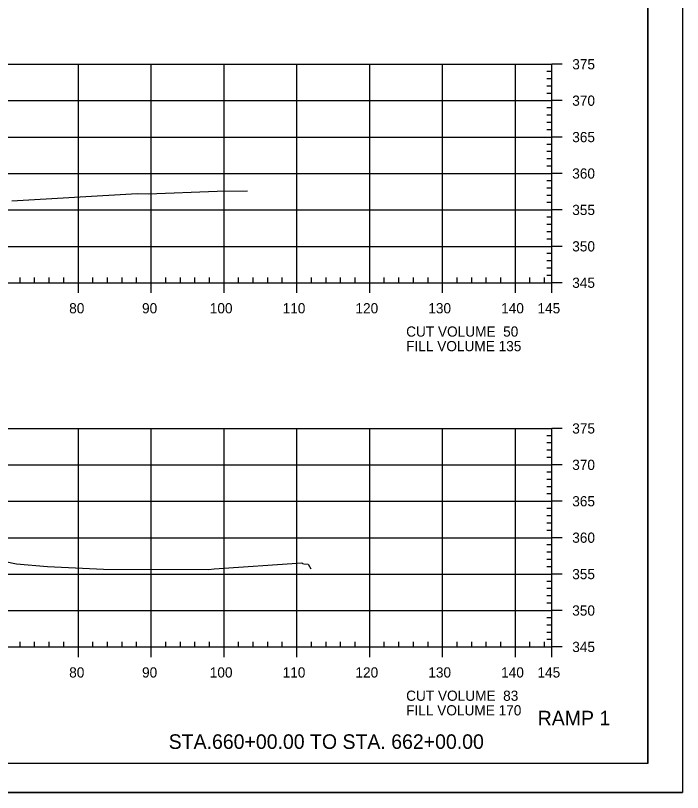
# Model space of a CAD drawing. Extents: x 1359801 to 1362404, y 372415 to 374228.
# Drawn here: x 1360042.7 to 1360134.3, y 372947.9 to 373054.6 of the extents above; entities that cross this region are included whole.
import ezdxf

# ---------------------------------------------------------------- set-up
doc = ezdxf.new("R2010")
doc.units = 0
for name, color, linetype in [('S_DRG_PT_SYM', 7, 'Continuous'), ('S_MAILBOX', 7, 'Continuous'), ('S_PRIMARY_CTL', 7, 'Continuous'), ('S_SHOULDER', 7, 'Continuous'), ('S_SIGN', 7, 'Continuous'), ('S_UTL_PT_SYM', 7, 'Continuous'), ('S_WATER_UTILITIES', 7, 'Continuous')]:
    doc.layers.add(name, color=color, linetype=linetype)

msp = doc.modelspace()

# ---------------------------------------------------------------- linework, layer by layer
at = {"layer": 'S_DRG_PT_SYM'}
for points in [[(1360042.23, 373029.16), (1360059.4, 373030.17), (1360060.93, 373030.12), (1360070.39, 373030.5), (1360074.56, 373030.54)], [(1360030.59, 372981.83), (1360042.86, 372979.35), (1360047.1, 372978.98), (1360054.8, 372978.6), (1360069.21, 372978.57), (1360069.98, 372978.62), (1360082.03, 372979.45), (1360082.11, 372979.38), (1360082.31, 372979.31), (1360082.92, 372979.26), (1360083.28, 372978.64)]]:
    msp.add_lwpolyline(points, dxfattribs=at)
at = {"layer": 'S_MAILBOX'}
for p, q in [((1359826.35, 373047.92), (1360116.35, 373047.92)), ((1360051.35, 373017.92), (1360051.35, 373047.92)), ((1360061.35, 373017.92), (1360061.35, 373047.92)), ((1360071.35, 373017.92), (1360071.35, 373047.92)), ((1360081.35, 373017.92), (1360081.35, 373047.92)), ((1360091.35, 373017.92), (1360091.35, 373047.92)), ((1360101.35, 373017.92), (1360101.35, 373047.92)), ((1360111.35, 373017.92), (1360111.35, 373047.92)), ((1360116.35, 373017.92), (1360116.35, 373047.92)), ((1359826.35, 373042.92), (1360116.35, 373042.92)), ((1359826.35, 373037.92), (1360116.35, 373037.92)), ((1359826.35, 373032.92), (1360116.35, 373032.92)), ((1359826.35, 373027.92), (1360116.35, 373027.92)), ((1359826.35, 373022.92), (1360116.35, 373022.92)), ((1359826.35, 373017.92), (1360116.35, 373017.92)), ((1359826.35, 372997.92), (1360116.35, 372997.92)), ((1360051.35, 372967.92), (1360051.35, 372997.92)), ((1360061.35, 372967.92), (1360061.35, 372997.92)), ((1360071.35, 372967.92), (1360071.35, 372997.92)), ((1360081.35, 372967.92), (1360081.35, 372997.92)), ((1360091.35, 372967.92), (1360091.35, 372997.92)), ((1360101.35, 372967.92), (1360101.35, 372997.92)), ((1360111.35, 372967.92), (1360111.35, 372997.92)), ((1360116.35, 372967.92), (1360116.35, 372997.92)), ((1359826.35, 372992.92), (1360116.35, 372992.92)), ((1359826.35, 372987.92), (1360116.35, 372987.92)), ((1359826.35, 372982.92), (1360116.35, 372982.92)), ((1359826.35, 372977.92), (1360116.35, 372977.92)), ((1359826.35, 372972.92), (1360116.35, 372972.92)), ((1359826.35, 372967.92), (1360116.35, 372967.92))]:
    msp.add_line(p, q, dxfattribs=at)
at = {"layer": 'S_SHOULDER'}
msp.add_line((1359800.95, 372947.94), (1360134.28, 372947.94), dxfattribs=at)
for points in [[(1359800.94, 373161.28), (1360134.28, 373161.28), (1360134.28, 372947.94), (1359800.94, 372947.94)], [(1360047.27, 373157.38), (1360047.27, 373147.5), (1360083, 373147.5), (1360083, 373144.58), (1360106.2, 373144.58), (1360106.2, 373120.25), (1360129.53, 373120.25), (1360129.53, 372951.92), (1359813.35, 372951.92), (1359813.35, 373157.38)]]:
    msp.add_lwpolyline(points, close=True, dxfattribs=at)
at = {"layer": 'S_UTL_PT_SYM'}
for q in [(1360129.53, 373157.38), (1359813.35, 372951.92)]:
    msp.add_line((1360129.53, 372951.92), q, dxfattribs=at)
at = {"layer": 'S_WATER_UTILITIES'}
for p, q in [((1360116.35, 373017.92), (1360116.35, 373047.92)), ((1360117.75, 373047.92), (1360116.35, 373047.92)), ((1360116.35, 373046.92), (1360115.65, 373046.92)), ((1360116.35, 373045.92), (1360115.65, 373045.92)), ((1360116.35, 373044.92), (1360115.65, 373044.92)), ((1360116.35, 373043.92), (1360115.65, 373043.92)), ((1360117.75, 373042.92), (1360116.35, 373042.92)), ((1360116.35, 373041.92), (1360115.65, 373041.92)), ((1360116.35, 373040.92), (1360115.65, 373040.92)), ((1360116.35, 373039.92), (1360115.65, 373039.92)), ((1360116.35, 373038.92), (1360115.65, 373038.92)), ((1360117.75, 373037.92), (1360116.35, 373037.92)), ((1360116.35, 373036.92), (1360115.65, 373036.92)), ((1360116.35, 373035.92), (1360115.65, 373035.92)), ((1360116.35, 373034.92), (1360115.65, 373034.92)), ((1360116.35, 373033.92), (1360115.65, 373033.92)), ((1360117.75, 373032.92), (1360116.35, 373032.92)), ((1360116.35, 373031.92), (1360115.65, 373031.92)), ((1360116.35, 373030.92), (1360115.65, 373030.92)), ((1360116.35, 373029.92), (1360115.65, 373029.92)), ((1360116.35, 373028.92), (1360115.65, 373028.92)), ((1360117.75, 373027.92), (1360116.35, 373027.92)), ((1360116.35, 373026.92), (1360115.65, 373026.92)), ((1360116.35, 373025.92), (1360115.65, 373025.92)), ((1360116.35, 373024.92), (1360115.65, 373024.92)), ((1360116.35, 373023.92), (1360115.65, 373023.92)), ((1360116.35, 373021.92), (1360115.65, 373021.92)), ((1360117.75, 373022.92), (1360116.35, 373022.92)), ((1360116.35, 373020.92), (1360115.65, 373020.92)), ((1360116.35, 373019.92), (1360115.65, 373019.92)), ((1360116.35, 373018.92), (1360115.65, 373018.92)), ((1359826.35, 373017.92), (1360116.35, 373017.92)), ((1360043.35, 373017.92), (1360043.35, 373018.62)), ((1360045.35, 373017.92), (1360045.35, 373018.62)), ((1360047.35, 373017.92), (1360047.35, 373018.62)), ((1360049.35, 373017.92), (1360049.35, 373018.62)), ((1360051.35, 373016.52), (1360051.35, 373017.92)), ((1360053.35, 373017.92), (1360053.35, 373018.62)), ((1360055.35, 373017.92), (1360055.35, 373018.62)), ((1360057.35, 373017.92), (1360057.35, 373018.62)), ((1360059.35, 373017.92), (1360059.35, 373018.62)), ((1360061.35, 373016.52), (1360061.35, 373017.92)), ((1360063.35, 373017.92), (1360063.35, 373018.62)), ((1360065.35, 373017.92), (1360065.35, 373018.62)), ((1360067.35, 373017.92), (1360067.35, 373018.62)), ((1360069.35, 373017.92), (1360069.35, 373018.62)), ((1360071.35, 373016.52), (1360071.35, 373017.92)), ((1360073.35, 373017.92), (1360073.35, 373018.62)), ((1360075.35, 373017.92), (1360075.35, 373018.62)), ((1360077.35, 373017.92), (1360077.35, 373018.62)), ((1360079.35, 373017.92), (1360079.35, 373018.62)), ((1360081.35, 373016.52), (1360081.35, 373017.92)), ((1360083.35, 373017.92), (1360083.35, 373018.62)), ((1360085.35, 373017.92), (1360085.35, 373018.62)), ((1360087.35, 373017.92), (1360087.35, 373018.62)), ((1360089.35, 373017.92), (1360089.35, 373018.62)), ((1360091.35, 373016.52), (1360091.35, 373017.92)), ((1360093.35, 373017.92), (1360093.35, 373018.62)), ((1360095.35, 373017.92), (1360095.35, 373018.62)), ((1360097.35, 373017.92), (1360097.35, 373018.62)), ((1360099.35, 373017.92), (1360099.35, 373018.62)), ((1360101.35, 373016.52), (1360101.35, 373017.92)), ((1360103.35, 373017.92), (1360103.35, 373018.62)), ((1360105.35, 373017.92), (1360105.35, 373018.62)), ((1360107.35, 373017.92), (1360107.35, 373018.62)), ((1360109.35, 373017.92), (1360109.35, 373018.62)), ((1360111.35, 373016.52), (1360111.35, 373017.92)), ((1360113.35, 373017.92), (1360113.35, 373018.62)), ((1360115.35, 373017.92), (1360115.35, 373018.62)), ((1360116.35, 373016.52), (1360116.35, 373017.92)), ((1360117.75, 373017.92), (1360116.35, 373017.92)), ((1360116.35, 372967.92), (1360116.35, 372997.92)), ((1360117.75, 372997.92), (1360116.35, 372997.92)), ((1360116.35, 372996.92), (1360115.65, 372996.92)), ((1360116.35, 372995.92), (1360115.65, 372995.92)), ((1360116.35, 372994.92), (1360115.65, 372994.92)), ((1360116.35, 372993.92), (1360115.65, 372993.92)), ((1360117.75, 372992.92), (1360116.35, 372992.92)), ((1360116.35, 372991.92), (1360115.65, 372991.92)), ((1360116.35, 372990.92), (1360115.65, 372990.92)), ((1360116.35, 372989.92), (1360115.65, 372989.92)), ((1360116.35, 372988.92), (1360115.65, 372988.92)), ((1360117.75, 372987.92), (1360116.35, 372987.92)), ((1360116.35, 372986.92), (1360115.65, 372986.92)), ((1360116.35, 372985.92), (1360115.65, 372985.92)), ((1360116.35, 372984.92), (1360115.65, 372984.92)), ((1360116.35, 372983.92), (1360115.65, 372983.92)), ((1360117.75, 372982.92), (1360116.35, 372982.92)), ((1360116.35, 372981.92), (1360115.65, 372981.92)), ((1360116.35, 372980.92), (1360115.65, 372980.92)), ((1360116.35, 372979.92), (1360115.65, 372979.92)), ((1360116.35, 372978.92), (1360115.65, 372978.92)), ((1360117.75, 372977.92), (1360116.35, 372977.92)), ((1360116.35, 372976.92), (1360115.65, 372976.92)), ((1360116.35, 372975.92), (1360115.65, 372975.92)), ((1360116.35, 372974.92), (1360115.65, 372974.92)), ((1360116.35, 372973.92), (1360115.65, 372973.92)), ((1360117.75, 372972.92), (1360116.35, 372972.92)), ((1360116.35, 372971.92), (1360115.65, 372971.92)), ((1360116.35, 372970.92), (1360115.65, 372970.92)), ((1360116.35, 372969.92), (1360115.65, 372969.92)), ((1360043.35, 372967.92), (1360043.35, 372968.62)), ((1360045.35, 372967.92), (1360045.35, 372968.62)), ((1360047.35, 372967.92), (1360047.35, 372968.62)), ((1360049.35, 372967.92), (1360049.35, 372968.62)), ((1360053.35, 372967.92), (1360053.35, 372968.62)), ((1360055.35, 372967.92), (1360055.35, 372968.62)), ((1360057.35, 372967.92), (1360057.35, 372968.62)), ((1360059.35, 372967.92), (1360059.35, 372968.62)), ((1360063.35, 372967.92), (1360063.35, 372968.62)), ((1360065.35, 372967.92), (1360065.35, 372968.62)), ((1360067.35, 372967.92), (1360067.35, 372968.62)), ((1360069.35, 372967.92), (1360069.35, 372968.62)), ((1360073.35, 372967.92), (1360073.35, 372968.62)), ((1360075.35, 372967.92), (1360075.35, 372968.62)), ((1360077.35, 372967.92), (1360077.35, 372968.62)), ((1360079.35, 372967.92), (1360079.35, 372968.62)), ((1360083.35, 372967.92), (1360083.35, 372968.62)), ((1360085.35, 372967.92), (1360085.35, 372968.62)), ((1360087.35, 372967.92), (1360087.35, 372968.62)), ((1360089.35, 372967.92), (1360089.35, 372968.62)), ((1360093.35, 372967.92), (1360093.35, 372968.62)), ((1360095.35, 372967.92), (1360095.35, 372968.62)), ((1360097.35, 372967.92), (1360097.35, 372968.62)), ((1360099.35, 372967.92), (1360099.35, 372968.62)), ((1360103.35, 372967.92), (1360103.35, 372968.62)), ((1360105.35, 372967.92), (1360105.35, 372968.62)), ((1360107.35, 372967.92), (1360107.35, 372968.62)), ((1360109.35, 372967.92), (1360109.35, 372968.62)), ((1360113.35, 372967.92), (1360113.35, 372968.62)), ((1360115.35, 372967.92), (1360115.35, 372968.62)), ((1360116.35, 372968.92), (1360115.65, 372968.92)), ((1359826.35, 372967.92), (1360116.35, 372967.92)), ((1360051.35, 372966.52), (1360051.35, 372967.92)), ((1360061.35, 372966.52), (1360061.35, 372967.92)), ((1360071.35, 372966.52), (1360071.35, 372967.92)), ((1360081.35, 372966.52), (1360081.35, 372967.92)), ((1360091.35, 372966.52), (1360091.35, 372967.92)), ((1360101.35, 372966.52), (1360101.35, 372967.92)), ((1360111.35, 372966.52), (1360111.35, 372967.92)), ((1360116.35, 372966.52), (1360116.35, 372967.92)), ((1360117.75, 372967.92), (1360116.35, 372967.92))]:
    msp.add_line(p, q, dxfattribs=at)

# ---------------------------------------------------------------- texts
at = {"layer": 'S_PRIMARY_CTL'}
for s, p in [('375', (1360119.15, 373047.22)), ('370', (1360119.15, 373042.22)), ('365', (1360119.15, 373037.22)), ('360', (1360119.15, 373032.22)), ('355', (1360119.15, 373027.22)), ('350', (1360119.15, 373022.22)), ('345', (1360119.15, 373017.22)), ('80', (1360050.09, 373013.72)), ('90', (1360060.09, 373013.72)), ('100', (1360069.39, 373013.72)), ('110', (1360079.39, 373013.72)), ('120', (1360089.39, 373013.72)), ('130', (1360099.39, 373013.72)), ('140', (1360109.39, 373013.72)), ('145', (1360114.38, 373013.72)), ('CUT VOLUME  50', (1360096.35, 373010.52)), ('FILL VOLUME 135', (1360096.35, 373008.52)), ('375', (1360119.15, 372997.22)), ('370', (1360119.15, 372992.22)), ('365', (1360119.15, 372987.22)), ('360', (1360119.15, 372982.22)), ('355', (1360119.15, 372977.22)), ('350', (1360119.15, 372972.22)), ('345', (1360119.15, 372967.22)), ('80', (1360050.09, 372963.72)), ('90', (1360060.09, 372963.72)), ('100', (1360069.39, 372963.72)), ('110', (1360079.39, 372963.72)), ('120', (1360089.39, 372963.72)), ('130', (1360099.39, 372963.72)), ('140', (1360109.39, 372963.72)), ('145', (1360114.38, 372963.72)), ('CUT VOLUME  83', (1360096.35, 372960.52)), ('FILL VOLUME 170', (1360096.35, 372958.52))]:
    msp.add_text(s, height=1.4, dxfattribs=at).set_placement(p)
at = {"layer": 'S_SIGN'}
for s, p in [('RAMP 1', (1360114.41, 372957.15)), ('STA.660+00.00 TO STA. 662+00.00', (1360063.75, 372953.92))]:
    msp.add_text(s, height=2, dxfattribs=at).set_placement(p)

doc.saveas('drawing.dxf')
